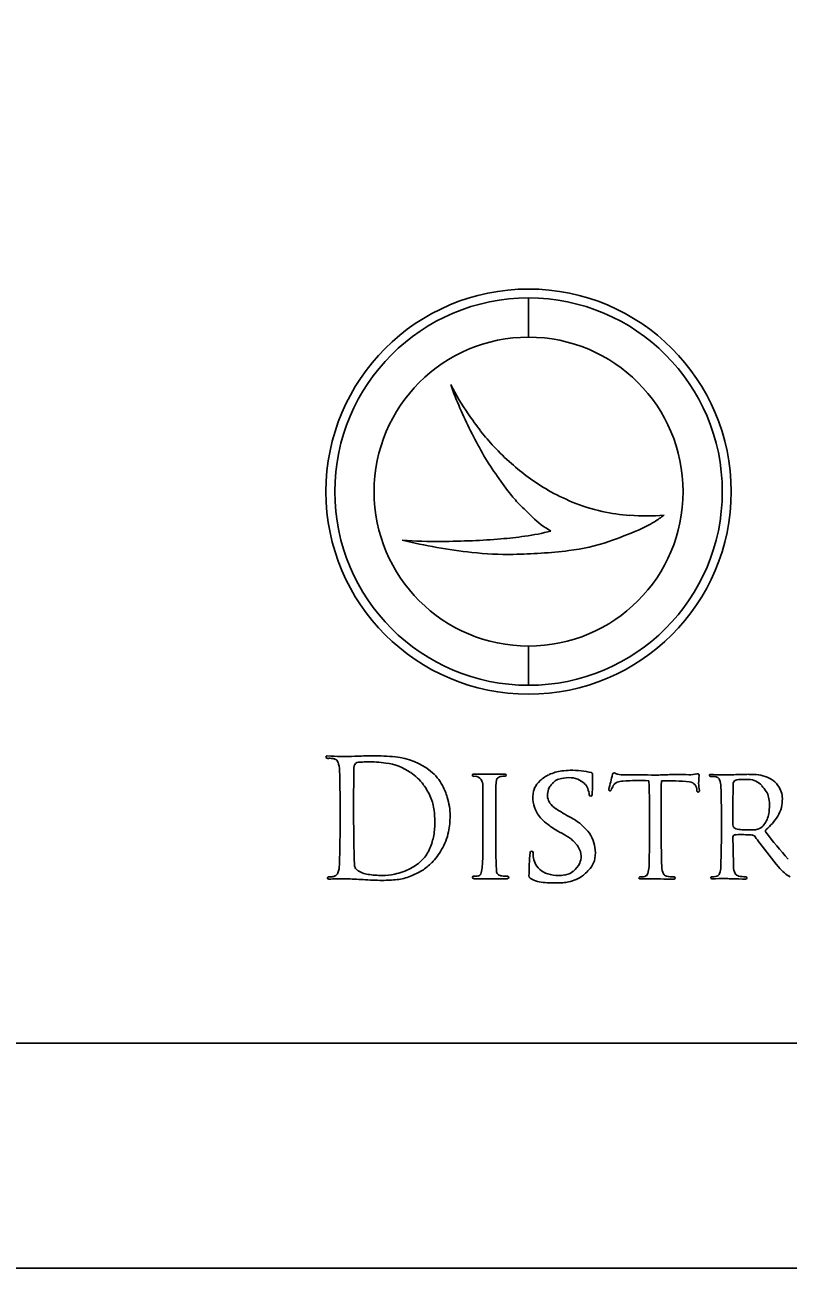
# Model space of a CAD drawing. Extents: x 0 to 70.2, y 0 to 31.4.
# Drawn here: x 25.387 to 27.082, y 0 to 2.761 of the extents above; entities that cross this region are included whole.
import ezdxf

# ---------------------------------------------------------------- set-up
doc = ezdxf.new("R2010")
doc.units = 0
for name, color, linetype in [('SH_Border', 7, 'Continuous'), ('SH_Cut_Line', 7, 'Continuous'), ('SH_Text', 7, 'Continuous')]:
    doc.layers.add(name, color=color, linetype=linetype)

msp = doc.modelspace()

# ---------------------------------------------------------------- linework, layer by layer
at = {"layer": 'SH_Border'}
msp.add_lwpolyline([(1.5, 21.5), (33.5, 21.5), (33.5, 0.5), (1.5, 0.5)], close=True, dxfattribs=at)
at = {"layer": 'SH_Cut_Line'}
msp.add_lwpolyline([(0, 0), (34, 0), (34, 22), (0, 22)], close=True, dxfattribs=at)
at = {"layer": 'SH_Text'}
for p, q in [((26.5053, 2.1549), (26.5053, 2.0678)), ((26.5053, 2.1549), (26.5053, 2.0678)), ((26.5053, 1.3817), (26.5053, 1.2945)), ((26.5053, 1.3817), (26.5053, 1.2945)), ((26.4535, 1.0974), (26.3829, 1.0974)), ((26.4035, 1.0746), (26.4035, 0.9087)), ((26.4325, 0.9304), (26.4325, 1.0574)), ((26.959, 0.9846), (26.9589, 0.9942)), ((26.7995, 0.9938), (26.7995, 0.9813)), ((26.9592, 0.9574), (26.9592, 0.9574)), ((26.3834, 0.865), (26.4586, 0.865)), ((26.912, 0.8648), (26.912, 0.8648))]:
    msp.add_line(p, q, dxfattribs=at)
msp.add_circle((26.5053, 1.7247), 0.45, dxfattribs=at)
for centre, radius, start, end in [((26.5053, 1.7247), 0.4302, 90, 270), ((26.5053, 1.7247), 0.4302, 270, 90), ((26.5053, 1.7247), 0.3431, 90, 270), ((26.5053, 1.7247), 0.3431, 270, 90), ((27.1762, 2.2637), 0.896, 199.6558, 206.8047), ((26.8449, 2.223), 0.5749, 206.9644, 214.4794), ((27.0669, 2.3755), 0.8442, 214.4794, 217.6878), ((27.4608, 2.4075), 1.2148, 206.8047, 209.4394), ((26.7724, 2.148), 0.4721, 217.6878, 223.2241), ((26.8617, 2.2319), 0.5946, 223.2241, 228.4195), ((26.8757, 2.0773), 0.543, 209.4394, 215.2462), ((26.8334, 2.2), 0.552, 228.4195, 233.3994), ((27.7192, 2.6733), 1.5758, 215.2462, 217.1177), ((26.7606, 2.102), 0.4299, 233.3994, 240.4377), ((26.663, 1.874), 0.2513, 217.1177, 224.7627), ((26.7939, 2.1608), 0.4975, 240.4377, 247.3582), ((28.0642, 3.2637), 2.2247, 224.7627, 225.8292), ((26.7495, 2.0543), 0.3821, 247.3582, 257.8225), ((26.6552, 1.8133), 0.2026, 225.8292, 240.3301), ((26.7612, 2.1085), 0.4376, 257.8225, 265.9502), ((26.7671, 2.1914), 0.5206, 265.9502, 274.2907), ((26.6636, 1.847), 0.2247, 292.3898, 302.6005), ((26.5352, 2.0478), 0.4631, 302.6005, 305.7894), ((26.4275, 2.1201), 0.4994, 278.0351, 284.7793), ((26.2454, 2.8623), 1.3228, 289.3512, 292.3898), ((26.5185, 2.8345), 1.2525, 256.43, 263.6242), ((26.3053, 2.7104), 1.0964, 265.7851, 270.3528), ((26.3012, 3.3748), 1.7608, 270.3528, 272.5795), ((26.2981, 3.4428), 1.8289, 272.5795, 274.577), ((26.3731, 2.5054), 0.8885, 274.577, 278.0351), ((26.547, 2.0035), 0.4126, 276.6516, 289.3512), ((26.4586, 2.298), 0.7127, 263.6242, 271.0101), ((26.449, 2.8439), 1.2587, 271.0101, 276.6516), ((26.058, 1.1351), 0.00269, 85.6429, 267.986), ((26.0623, 1.2583), 0.126, 267.986, 269.6056), ((26.0973, 1.6512), 0.5149, 265.6429, 272.4818), ((26.0602, 0.9421), 0.1903, 87.8585, 89.6056), ((26.0663, 1.1066), 0.0257, 70.7604, 87.8585), ((26.1721, -0.0743), 1.2123, 90.6415, 92.4818), ((26.1637, 0.6741), 0.4638, 84.3199, 90.6415), ((26.195, 0.9878), 0.1485, 51.3332, 84.3199), ((26.0708, 1.1195), 0.012, 19.7623, 70.7604), ((26.0276, 1.1039), 0.058, 1.7776, 19.7623), ((22.5971, 1.0042), 3.4899, 358.2224, 1.6678), ((30.6106, 1.024), 4.4939, 178.862, 181.6334), ((26.1282, 1.113), 0.0106, 166.7992, 178.862), ((26.1282, 1.113), 0.0106, 94.329, 166.7992), ((26.1589, 0.7082), 0.4166, 91.9186, 94.329), ((26.1512, 0.9376), 0.1871, 84.8974, 91.9186), ((26.1159, 0.5421), 0.5842, 82.8496, 84.8974), ((26.1731, 0.9983), 0.1244, 55.5454, 82.8496), ((26.6004, 0.9483), 0.1575, 90.9607, 97.7579), ((26.6013, 0.8921), 0.2137, 84.4389, 90.9607), ((26.6094, 0.9746), 0.1308, 74.3106, 84.4389), ((26.1759, 1.0023), 0.1195, 36.7351, 55.5454), ((26.2249, 1.0252), 0.1007, 27.6817, 51.3332), ((26.3829, 1.0949), 0.00249, 90, 277.32), ((26.3855, 1.0746), 0.0179, 0, 97.32), ((26.6274, 1.0574), 0.195, 172.0456, 180), ((26.4415, 1.0833), 0.00718, 114.8736, 172.0456), ((26.4509, 1.063), 0.0297, 95.8947, 114.8736), ((26.4698, 0.8802), 0.2134, 94.3316, 95.8947), ((26.4535, 1.0952), 0.0022, 274.3316, 90), ((26.5686, 1.0419), 0.0556, 132.4657, 155.3011), ((26.5837, 1.0254), 0.0779, 114.943, 132.4657), ((26.5924, 1.0067), 0.0986, 97.7579, 114.943), ((26.6609, 0.9744), 0.1448, 133.1374, 135.8422), ((26.5796, 1.0611), 0.026, 105.0764, 133.1374), ((26.5982, 0.9921), 0.0974, 92.1779, 105.0764), ((26.5963, 1.0418), 0.0477, 67.6502, 92.1779), ((26.5953, 1.0394), 0.0503, 47.6927, 67.6502), ((26.6438, 1.0973), 0.0034, 1.4094, 74.3106), ((26.1236, 1.0845), 0.5238, 356.3798, 1.4094), ((26.1203, 1.2257), 0.5858, 343.9543, 347.2977), ((26.6954, 1.0961), 0.00377, 57.0565, 167.2977), ((26.7071, 1.0647), 0.0153, 108.5195, 152.483), ((26.7007, 1.1042), 0.00594, 237.0565, 249.7887), ((26.7153, 1.1439), 0.0483, 249.7887, 269.4589), ((26.7189, 1.0293), 0.0526, 94.677, 108.5195), ((26.7492, 0.6589), 0.4242, 86.8419, 94.677), ((26.825, 12.7527), 11.6575, 269.45892, 269.81615), ((23.8168, 0.9831), 2.9574, 358.2224, 1.9263), ((26.7885, 1.4046), 0.3094, 269.8161, 272.4818), ((30.6077, 0.9999), 3.8083, 178.7595, 180.092), ((26.8144, 0.6484), 0.4342, 83.5706, 91.8541), ((26.8464, 0.0692), 1.0273, 90.6415, 92.4818), ((26.8393, 0.7034), 0.393, 86.7596, 90.6415), ((26.8643, 1.1443), 0.0485, 266.7596, 287.419), ((26.861, 1.0618), 0.0181, 355.2971, 83.5706), ((26.8801, 1.0939), 0.00418, 350.1932, 107.419), ((26.9703, 1.0784), 0.0873, 170.1932, 191.6899), ((26.9092, 1.0945), 0.00228, 85.6429, 267.986), ((26.9129, 1.1989), 0.1067, 267.986, 269.6056), ((26.9425, 1.5318), 0.4363, 265.6429, 272.4818), ((26.911, 0.9309), 0.1612, 87.8585, 89.6056), ((26.9162, 1.0703), 0.0217, 70.7604, 87.8585), ((26.92, 1.0812), 0.0102, 19.7623, 70.7604), ((26.8834, 1.068), 0.0491, 1.7776, 19.7623), ((26.9687, 1.0757), 0.00901, 166.7992, 178.862), ((26.9687, 1.0757), 0.00901, 94.329, 166.7992), ((27.0059, 0.0696), 1.0273, 90.6415, 92.4818), ((26.9947, 0.7327), 0.353, 91.9186, 94.329), ((26.9881, 0.927), 0.1586, 87.9458, 91.9186), ((26.9924, 1.0443), 0.0413, 41.4498, 87.9458), ((26.9988, 0.7038), 0.393, 88.9596, 90.6415), ((27.0045, 1.02), 0.0768, 59.0124, 88.9596), ((27.0174, 1.0415), 0.0517, 36.4904, 59.0124), ((26.1602, 0.9907), 0.139, 23.505, 36.7351), ((26.1787, 1.001), 0.1527, 17.0568, 27.6817), ((26.57, 1.0463), 0.0552, 160.0161, 185.2805), ((26.5833, 1.051), 0.036, 152.8264, 200.5636), ((26.5804, 1.0525), 0.0326, 135.8422, 152.8922), ((26.61, 1.0556), 0.0284, 19.659, 47.6927), ((26.5764, 1.0436), 0.0641, 6.849, 19.659), ((26.6432, 1.0516), 0.00316, 186.849, 356.3798), ((26.686, 1.063), 0.00285, 163.9543, 334.4116), ((26.9873, 0.9187), 0.3313, 152.483, 154.4116), ((26.8819, 1.0601), 0.00287, 175.2971, 11.6899), ((23.9763, 0.9835), 2.9574, 358.2224, 1.6678), ((30.7672, 1.0003), 3.8083, 178.862, 180.092), ((26.9389, 0.9971), 0.1125, 33.1566, 41.4498), ((27.0013, 1.0379), 0.038, 12.4025, 33.1566), ((27.0186, 1.0423), 0.0504, 18.3247, 36.4904), ((27.0186, 1.0423), 0.0503, 0.8515, 18.3247), ((26.1918, 1.0044), 0.1045, 6.7275, 23.505), ((26.1888, 1.0041), 0.1423, 0.2266, 17.0568), ((26.5913, 1.0483), 0.0766, 185.3778, 203.3633), ((26.5778, 1.0489), 0.03, 200.5636, 211.2578), ((26.5979, 1.0692), 0.0582, 218.1063, 236.7363), ((26.9642, 1.0297), 0.076, 0.6715, 12.4025), ((26.8863, 1.0288), 0.1539, 355.1956, 0.6715), ((27.0034, 1.0383), 0.0651, 328.0114, 346.8148), ((26.9881, 1.0418), 0.0808, 346.8148, 0.8515), ((26.0643, 0.9894), 0.2329, 0.6041, 6.7275), ((26.1527, 1.0039), 0.1783, 348.6268, 0.2266), ((26.562, 1.0317), 0.0433, 198.551, 216.4094), ((26.5904, 1.0527), 0.0786, 216.4094, 227.4631), ((26.6679, 1.1371), 0.1932, 227.4631, 233.2852), ((26.888, 1.5115), 0.5871, 236.7363, 238.5092), ((26.7072, 1.2164), 0.2411, 238.5092, 243.3553), ((26.5502, 0.9035), 0.109, 50.847, 63.3553), ((26.9881, 1.0172), 0.0512, 327.7207, 344.0376), ((26.9572, 1.0671), 0.1196, 309.1113, 328.0114), ((26.9734, 1.0215), 0.0666, 344.0376, 355.1956), ((26.1317, 0.9901), 0.1656, 349.9228, 0.6041), ((26.2072, 0.993), 0.1227, 328.8631, 348.6268), ((26.6518, 1.1155), 0.1662, 233.2852, 242.187), ((26.4516, 0.7361), 0.2627, 57.2732, 62.187), ((26.5316, 0.8806), 0.1385, 40.5298, 50.847), ((26.592, 0.9323), 0.0591, 17.0799, 40.5298), ((30.6077, 0.9999), 3.8083, 180.2792, 181.6334), ((26.9682, 0.9846), 0.00923, 180.1856, 255.4509), ((26.9811, 1.0343), 0.0605, 255.4509, 268.1519), ((27.0056, 1.795), 0.8217, 268.1519, 269.8456), ((27.0035, 1.014), 0.0407, 269.8456, 280.9677), ((27.0065, 0.9986), 0.025, 280.9677, 313.7308), ((26.9896, 1.0163), 0.0495, 313.7308, 327.7207), ((27.0354, 0.971), 0.00435, 129.1113, 218.1225), ((28.1519, 1.8472), 1.4237, 218.1225, 221.2578), ((26.1612, 0.9849), 0.1356, 337.2804, 349.9228), ((26.5545, 0.8962), 0.0725, 48.7163, 57.2732), ((26.5413, 0.8812), 0.0925, 43.0442, 48.7163), ((26.5644, 0.9027), 0.0609, 31.4742, 43.0442), ((26.5813, 0.9229), 0.0723, 4.6695, 21.7001), ((26.9644, 0.9575), 0.00518, 96.1813, 180.644), ((30.7672, 1.0003), 3.8083, 180.6446, 181.6334), ((26.967, 0.9334), 0.0294, 91.4758, 96.1813), ((26.9771, 0.5389), 0.424, 86.8098, 91.4758), ((27.0002, 0.9523), 0.00998, 36.3661, 86.8098), ((27.7113, 1.476), 0.8732, 216.3661, 217.5467), ((29.5184, 2.865), 3.1524, 217.5467, 218.7682), ((26.2109, 0.964), 0.0817, 316.2141, 337.2804), ((26.1643, 1.0189), 0.1729, 316.6969, 328.8631), ((27.0763, 0.9304), 0.6438, 180, 184.4616), ((27.1155, 0.8668), 0.6093, 174.7189, 179.5985), ((26.5121, 0.9226), 0.00334, 356.1283, 174.7189), ((26.5612, 0.9192), 0.046, 176.1283, 195.2204), ((26.584, 0.9147), 0.0379, 1.1907, 31.4742), ((26.5815, 0.9147), 0.0404, 337.5392, 1.1907), ((26.573, 0.9229), 0.0806, 347.0117, 4.1628), ((26.0274, 0.8977), 0.058, 340.2377, 358.2224), ((26.133, 0.8963), 0.0145, 181.6334, 198.7573), ((26.133, 0.8963), 0.0145, 198.7573, 233.0825), ((26.1564, 0.9274), 0.0534, 233.0825, 262.024), ((26.1769, 1.0169), 0.1452, 282.4077, 297.1175), ((26.1974, 0.977), 0.1004, 297.1175, 316.2141), ((26.2168, 0.9694), 0.1007, 301.0688, 316.6969), ((26.2593, 0.9087), 0.1441, 347.6428, 360), ((26.56, 0.9189), 0.0447, 195.2204, 215.9003), ((26.5594, 0.9185), 0.0439, 215.9003, 240.5772), ((26.5655, 0.9269), 0.0601, 310.6207, 332.5283), ((26.4409, 1.0655), 0.2683, 315.3471, 318.5081), ((26.6072, 0.9184), 0.0463, 318.5081, 342.8982), ((26.7237, 0.8929), 0.0491, 340.2377, 358.2224), ((26.8394, 0.8924), 0.0384, 181.6334, 205.2525), ((26.8832, 0.8933), 0.0491, 340.2377, 358.2224), ((26.9988, 0.8928), 0.0384, 181.6334, 205.2525), ((27.1384, 0.9535), 0.0998, 218.7682, 229.3302), ((26.0613, 0.8667), 0.00256, 90.3944, 271.2938), ((26.06, 1.0595), 0.1903, 270.3944, 272.1415), ((26.0915, -0.471), 1.3355, 89.661, 91.2938), ((26.0661, 0.895), 0.0257, 272.1415, 289.2396), ((26.0706, 0.8822), 0.012, 289.2396, 340.2377), ((26.0962, 0.3202), 0.5443, 85.604, 89.661), ((26.1794, 1.4029), 0.5416, 265.604, 270.141), ((26.1837, 1.1222), 0.2501, 262.024, 269.0831), ((26.1816, 0.9955), 0.1233, 269.0831, 282.4077), ((26.1799, 1.192), 0.3307, 270.141, 275.8096), ((26.2024, 0.9713), 0.1088, 275.8096, 292.086), ((26.175, 1.0388), 0.1817, 292.086, 301.0688), ((26.3834, 0.8677), 0.00264, 91.3892, 270), ((26.3805, 0.9856), 0.1153, 271.3892, 275.8469), ((26.3914, 0.8798), 0.00897, 275.8469, 347.6428), ((26.443, 0.881), 0.00863, 184.4616, 238.9441), ((26.4476, 0.8885), 0.0174, 238.9441, 264.1674), ((26.4672, 1.0804), 0.2103, 264.1674, 267.7015), ((26.4586, 0.8677), 0.00262, 270, 87.7015), ((26.5121, 0.871), 0.00591, 179.5985, 239.6518), ((26.5446, 0.9266), 0.0703, 239.6518, 267.9533), ((26.5681, 0.9339), 0.0616, 240.5772, 262.1154), ((26.5683, 1.5908), 0.735, 267.9533, 271.0092), ((26.5711, 0.9554), 0.0833, 262.1154, 279.4993), ((26.5804, 0.9038), 0.0478, 271.0092, 278.9688), ((26.5822, 0.9076), 0.0345, 274.3297, 310.4621), ((26.5776, 0.9217), 0.0659, 278.9688, 284.1635), ((26.5583, 0.9982), 0.1448, 284.1635, 291.4072), ((26.5894, 0.9189), 0.0597, 291.4072, 304.2944), ((26.5896, 0.9186), 0.0593, 304.2944, 315.3471), ((26.7525, 0.8666), 0.00217, 90.3944, 271.2943), ((26.7514, 1.03), 0.1612, 270.3944, 272.1415), ((26.7781, -0.267), 1.1317, 89.661, 91.2938), ((26.7566, 0.8906), 0.0217, 272.1415, 289.2396), ((26.7604, 0.8797), 0.0102, 289.2396, 340.2377), ((26.7821, 0.4035), 0.4612, 88.0337, 89.661), ((26.8291, 1.7739), 0.9101, 268.0337, 269.9476), ((26.8136, 0.8803), 0.00988, 205.2525, 258.54), ((26.8291, 0.9565), 0.0877, 258.54, 269.5198), ((26.8283, 0.8664), 0.00247, 269.9476, 89.5198), ((26.912, 0.867), 0.00217, 90.3944, 271.2938), ((26.9109, 1.0304), 0.1612, 270.3944, 272.1415), ((26.9376, -0.2666), 1.1317, 89.661, 91.2938), ((26.9161, 0.891), 0.0217, 272.1415, 289.2396), ((26.9199, 0.8801), 0.0102, 289.2396, 340.2377), ((26.9416, 0.4039), 0.4612, 88.0337, 89.661), ((26.9886, 1.7743), 0.9101, 268.0337, 269.9476), ((26.9731, 0.8807), 0.00988, 205.2525, 258.54), ((26.9885, 0.9569), 0.0877, 258.54, 269.5198), ((26.9878, 0.8668), 0.00247, 269.9476, 89.5198), ((27.1166, 0.9282), 0.0664, 229.3302, 242.6024)]:
    msp.add_arc(centre, radius, start, end, dxfattribs=at)

doc.saveas('drawing.dxf')
